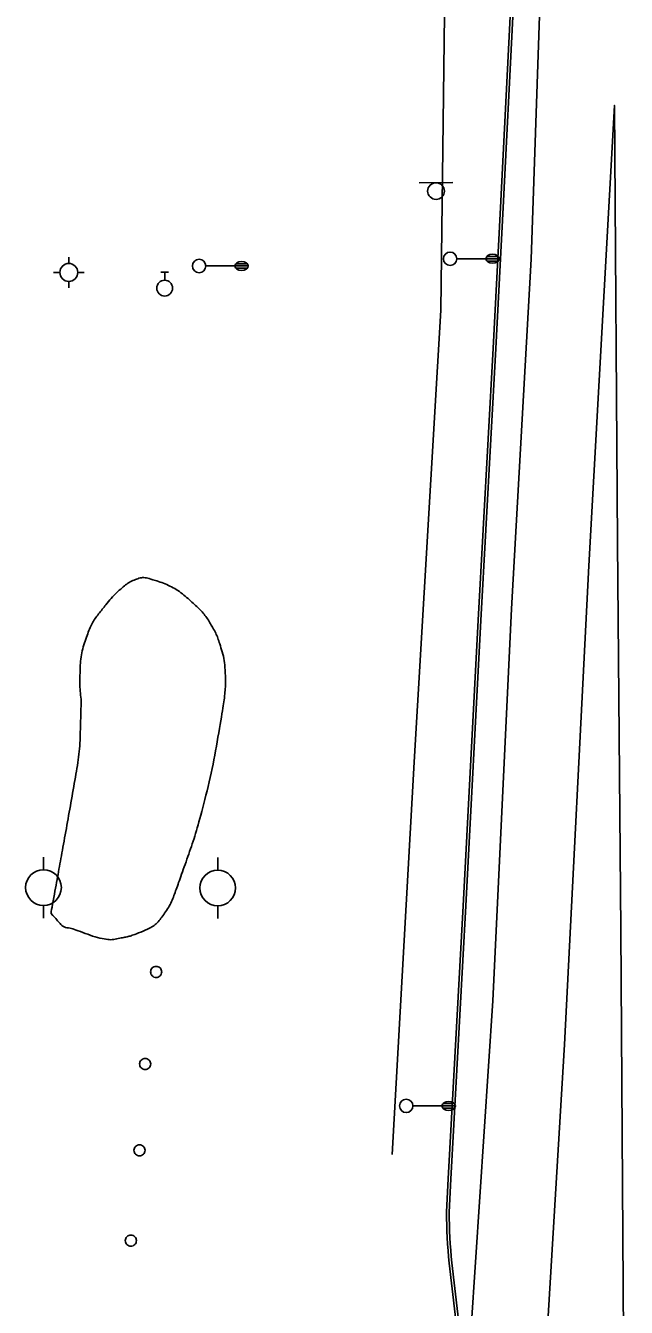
# Model space of a CAD drawing. Extents: x 2145380 to 2157287, y 139568 to 149130.
# Drawn here: x 2150638.3 to 2150772.8, y 143987.2 to 144274.1 of the extents above; entities that cross this region are included whole.
import ezdxf

# ---------------------------------------------------------------- set-up
doc = ezdxf.new("R2010")
doc.units = 0
for name, color, linetype in [('Default', 7, 'Continuous'), ('TOPO_Asphalt', 7, 'Continuous'), ('TOPO_Curb Back', 7, 'Continuous'), ('TOPO_Fence', 7, 'Continuous'), ('TOPO_Light Pole', 7, 'Continuous'), ('TOPO_Misc', 7, 'Continuous'), ('TOPO_Power Pole', 7, 'Continuous'), ('TOPO_Sign', 7, 'Continuous'), ('TOPO_Tree Line', 7, 'Continuous'), ('TOPO_Water Fire Hydrant', 7, 'Continuous'), ('TOPO_Water Valve', 7, 'Continuous')]:
    doc.layers.add(name, color=color, linetype=linetype)

# ---------------------------------------------------------------- blocks, each defined once
blk = doc.blocks.new('LP')
at = {"layer": 'TOPO_Light Pole'}
blk.add_line((3.81, 0), (20.32, 0), dxfattribs=at)
for points in [[(20.32, 0), (27.94, 0)], [(20.32, 0), (23.5, 0)], [(20.83, 1.27), (27.43, 1.27)], [(20.83, 1.27), (23.5, 1.27)], [(23.71, 1.27), (27.43, 1.27)], [(23.71, 0), (27.94, 0)], [(20.83, -1.27), (27.43, -1.27)], [(20.83, -1.27), (23.5, -1.27)], [(23.71, -1.27), (27.43, -1.27)]]:
    blk.add_lwpolyline(points, dxfattribs=at)
blk.add_circle((0, 0), 3.81, dxfattribs=at)
blk.add_ellipse((24.13, 0), major_axis=(3.81, 0), ratio=0.666667, dxfattribs=at)
blk = doc.blocks.new('FIRHYD')
at = {"layer": 'TOPO_Water Fire Hydrant'}
for p, q in [((0, 10.2), (0, 17.3)), ((10.2, 0), (17.3, 0)), ((-10.2, 0), (-17.3, 0)), ((0, -10.2), (0, -17.3))]:
    blk.add_line(p, q, dxfattribs=at)
blk.add_circle((0, 0), 10.2, dxfattribs=at)
blk = doc.blocks.new('POST')
at = {"layer": 'TOPO_Misc'}
for start, end in [(89.99996, 180.00004), (179.99996, 270.00004), (359.99996, 90.00004), (269.99996, 0.00004)]:
    blk.add_arc((-0.01, 0.03), 3.16, start, end, dxfattribs=at)
blk = doc.blocks.new('POWPOL')
at = {"layer": 'TOPO_Power Pole'}
for p, q in [((0, 10.16), (0, 17.34)), ((0, -10.16), (0, -17.34))]:
    blk.add_line(p, q, dxfattribs=at)
blk.add_circle((0, 0), 10.16, dxfattribs=at)
blk = doc.blocks.new('WATVAL')
at = {"layer": 'Default'}
for p, q in [((-2.25, 9), (2.25, 9)), ((0, 4.5), (0, 9))]:
    blk.add_line(p, q, dxfattribs=at)
blk.add_circle((0, 0), 4.5, dxfattribs=at)

msp = doc.modelspace()

# ---------------------------------------------------------------- linework, layer by layer
at = {"layer": 'TOPO_Asphalt'}
for points in [[(2150756.81, 144355.63), (2150753.8, 144289.36), (2150751.49, 144221.78), (2150747.14, 144143.49), (2150742.96, 144055.79), (2150737.09, 143968.03)], [(2150772.83, 143886.17), (2150772.19, 143980.5), (2150771.59, 144071.71), (2150770.85, 144158.43), (2150770.17, 144256.18), (2150764.43, 144153.13), (2150758.98, 144046.02), (2150754.32, 143969.07), (2150753.42, 143879.74)]]:
    msp.add_lwpolyline(points, dxfattribs=at)
at = {"layer": 'TOPO_Curb Back'}
for points in [[(2150746.81, 144276.06), (2150744.65, 144233.36), (2150742.97, 144201.84), (2150739.64, 144140.97), (2150736.32, 144077.05), (2150732.91, 144015.92), (2150732.59, 144008.53)], [(2150747.41, 144276.04), (2150745.25, 144233.33), (2150743.57, 144201.81), (2150740.24, 144140.93), (2150736.92, 144077.02), (2150733.51, 144015.89), (2150733.19, 144008.51)], [(2150733.18, 143997.05), (2150734.53, 143985.57), (2150736.49, 143967.99), (2150736.95, 143912.1), (2150737.03, 143879.62), (2150737.39, 143866.49)], [(2150733.77, 143997.12), (2150735.12, 143985.64), (2150737.09, 143968.03), (2150737.55, 143912.11), (2150737.63, 143879.63), (2150737.99, 143866.47)]]:
    msp.add_lwpolyline(points, dxfattribs=at)
for radius, start, end in [(96.08, 179.4998, 186.3572), (95.48, 179.5062, 186.3561)]:
    msp.add_arc((2150828.66, 144007.69), radius, start, end, dxfattribs=at)
at = {"layer": 'TOPO_Fence'}
msp.add_lwpolyline([(2150733.1, 144353.19), (2150732.09, 144276.58), (2150731.27, 144210.35), (2150725.33, 144109.2), (2150720.4, 144021.37)], dxfattribs=at)
at = {"layer": 'TOPO_Sign'}
for points in [[(2150726.46, 144238.9), (2150733.96, 144238.91)], [(2150730.21, 144238.9), (2150730.21, 144238.9)], [(2150728.35, 144237.03), (2150728.35, 144237.03)], [(2150730.21, 144235.16), (2150730.21, 144235.16)], [(2150732.08, 144237.03), (2150732.08, 144237.03)]]:
    msp.add_lwpolyline(points, dxfattribs=at)
for start, end in [(90, 180), (360, 90), (180, 270), (270, 0)]:
    msp.add_arc((2150730.21, 144237.03), 1.87, start, end, dxfattribs=at)
at = {"layer": 'TOPO_Tree Line'}
msp.add_open_spline([(2150644, 144075.37), (2150644.67, 144074.62), (2150645.35, 144073.87), (2150646.02, 144073.12), (2150646.86, 144072.19), (2150648.31, 144072.11), (2150649.5, 144071.68), (2150651.69, 144070.89), (2150653.86, 144070.05), (2150656.1, 144069.62), (2150657.39, 144069.38), (2150658.75, 144069.67), (2150660.06, 144069.92), (2150661.04, 144070.1), (2150661.97, 144070.35), (2150662.91, 144070.72), (2150665.22, 144071.63), (2150667.47, 144072.67), (2150668.97, 144074.74), (2150670.82, 144077.3), (2150671.79, 144080.02), (2150672.8, 144082.85), (2150674.44, 144087.49), (2150676.09, 144092.06), (2150677.38, 144096.82), (2150679.54, 144104.76), (2150681.07, 144112.75), (2150682.42, 144120.86), (2150682.92, 144123.88), (2150683.16, 144126.98), (2150682.99, 144130.01), (2150682.88, 144131.96), (2150682.37, 144133.86), (2150681.76, 144135.77), (2150681.38, 144136.97), (2150680.92, 144138.07), (2150680.29, 144139.17), (2150678.92, 144141.61), (2150677.24, 144143.56), (2150675.06, 144145.47), (2150672.46, 144147.76), (2150669.58, 144149.16), (2150666.46, 144150.16), (2150665.42, 144150.5), (2150664.22, 144150.57), (2150663.2, 144150.18), (2150662.03, 144149.73), (2150660.96, 144149.1), (2150659.99, 144148.26), (2150658.63, 144147.08), (2150657.48, 144145.9), (2150656.37, 144144.51), (2150654.65, 144142.38), (2150653.1, 144140.32), (2150652.15, 144137.71), (2150650.85, 144134.11), (2150650.49, 144130.48), (2150650.49, 144126.81), (2150650.49, 144125.07), (2150650.8, 144123.34), (2150650.74, 144121.6), (2150650.57, 144116.61), (2150650.47, 144111.58), (2150649.61, 144106.64), (2150648.6, 144100.85), (2150647.58, 144095.1), (2150646.53, 144089.33), (2150645.69, 144084.68), (2150644.85, 144080.02), (2150644, 144075.37), (2150644, 144075.37)], degree=3, dxfattribs=at)

# ---------------------------------------------------------------- block references
at = {"layer": 'TOPO_Light Pole', "xscale": 0.39370000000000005, "yscale": 0.3937000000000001}
for p in [(2150733.37, 144221.87), (2150677.18, 144220.26), (2150723.54, 144032.27)]:
    msp.add_blockref('LP', p, dxfattribs=at)
at = {"layer": 'TOPO_Misc', "xscale": 0.39370000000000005, "yscale": 0.3937000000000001}
for p in [(2150667.55, 144062.25), (2150665.09, 144041.64), (2150663.83, 144022.32), (2150661.9, 144002.11)]:
    msp.add_blockref('POST', p, dxfattribs=at)
at = {"layer": 'TOPO_Power Pole', "xscale": 0.39370000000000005, "yscale": 0.3937000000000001}
for p in [(2150642.33, 144081.14), (2150681.33, 144081.04)]:
    msp.add_blockref('POWPOL', p, dxfattribs=at)
at = {"layer": 'TOPO_Water Fire Hydrant', "xscale": 0.19685000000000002, "yscale": 0.19685000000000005}
msp.add_blockref('FIRHYD', (2150648, 144218.81), dxfattribs=at)
at = {"layer": 'TOPO_Water Valve', "xscale": 0.39370000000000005, "yscale": 0.3937000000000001}
msp.add_blockref('WATVAL', (2150669.46, 144215.31), dxfattribs=at)

doc.saveas('drawing.dxf')
